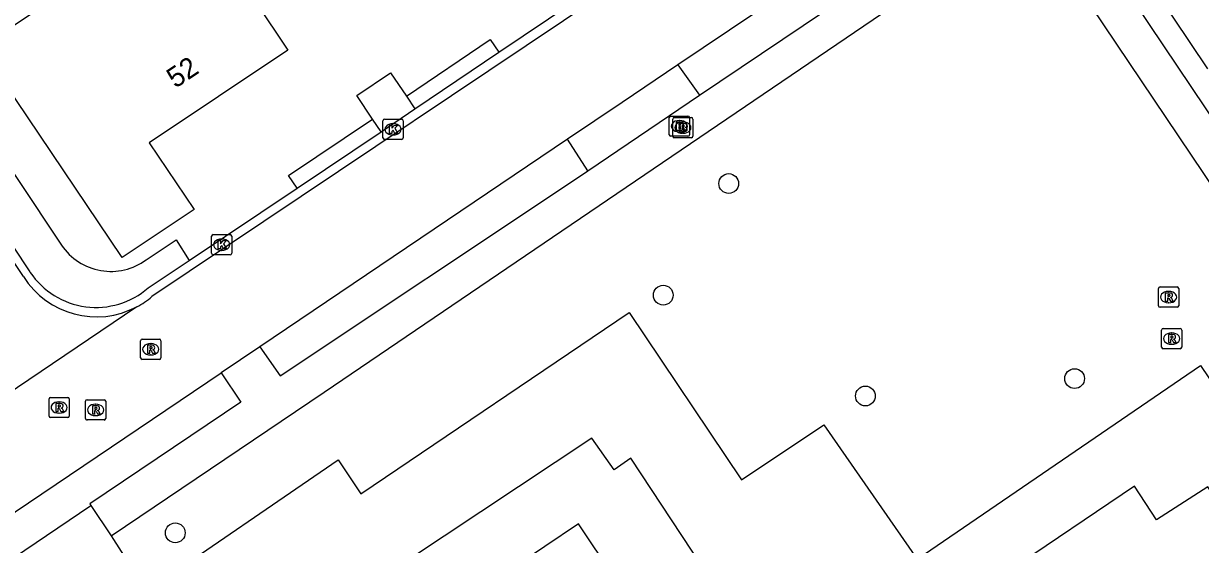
# Model space of a CAD drawing. Extents: x 158797 to 159887, y 384318 to 385255.
# Drawn here: x 159135 to 159193.3, y 384579.2 to 384605 of the extents above; entities that cross this region are included whole.
import ezdxf

# ---------------------------------------------------------------- set-up
doc = ezdxf.new("R2010")
doc.units = 0
for name, color, linetype in [('IMGEO_Boom', 7, 'Continuous'), ('IMGEO_Brandkraan', 7, 'Continuous'), ('IMGEO_Groenvoorziening', 7, 'Continuous'), ('IMGEO_Kolk', 7, 'Continuous'), ('IMGEO_Pand', 7, 'Continuous'), ('IMGEO_Pand_nummerreeks', 7, 'Continuous'), ('IMGEO_Parkeervlak_halfverhard', 7, 'Continuous'), ('IMGEO_Rijbaan_lokaal_open', 7, 'Continuous'), ('IMGEO_Rioolput', 7, 'Continuous'), ('IMGEO_Voetpad_gesloten', 7, 'Continuous'), ('IMGEO_Voetpad_open', 7, 'Continuous')]:
    doc.layers.add(name, color=color, linetype=linetype)

msp = doc.modelspace()

# ---------------------------------------------------------------- linework, layer by layer
at = {"layer": 'IMGEO_Boom'}
for centre in [(159169.972, 384597.111), (159166.725, 384591.585), (159187.102, 384587.457), (159176.741, 384586.594), (159142.555, 384579.82)]:
    msp.add_circle(centre, 0.489, dxfattribs=at)
at = {"layer": 'IMGEO_Brandkraan'}
for p, q in [((159167.026, 384599.523), (159167.026, 384600.375)), ((159167.101, 384600.449), (159167.953, 384600.449)), ((159167.197, 384599.452), (159167.197, 384600.304)), ((159167.272, 384600.378), (159168.124, 384600.378)), ((159167.514, 384600.229), (159167.539, 384600.229)), ((159167.685, 384600.158), (159167.71, 384600.158)), ((159168.027, 384600.375), (159168.027, 384599.523)), ((159168.198, 384600.304), (159168.198, 384599.452)), ((159167.953, 384599.449), (159167.101, 384599.449)), ((159168.124, 384599.378), (159167.272, 384599.378)), ((159167.537, 384599.669), (159167.512, 384599.669)), ((159167.708, 384599.598), (159167.683, 384599.598))]:
    msp.add_line(p, q, dxfattribs=at)
for points in [[(159167.026, 384599.523), (159167.026, 384600.375)], [(159167.101, 384600.449), (159167.953, 384600.449)], [(159167.197, 384599.452), (159167.197, 384600.304)], [(159167.272, 384600.378), (159168.124, 384600.378)], [(159167.374, 384600.149), (159167.374, 384599.749), (159167.587, 384599.749)], [(159167.605, 384600.149), (159167.374, 384600.149)], [(159167.553, 384600.068), (159167.499, 384600.068), (159167.499, 384599.992)], [(159167.499, 384599.992), (159167.552, 384599.992)], [(159167.561, 384599.916), (159167.499, 384599.916), (159167.499, 384599.835)], [(159167.545, 384600.078), (159167.545, 384599.678), (159167.758, 384599.678)], [(159167.776, 384600.078), (159167.545, 384600.078)], [(159167.724, 384599.997), (159167.67, 384599.997), (159167.67, 384599.921)], [(159167.67, 384599.921), (159167.723, 384599.921)], [(159168.027, 384600.375), (159168.027, 384599.523)], [(159168.198, 384600.304), (159168.198, 384599.452)], [(159167.953, 384599.449), (159167.101, 384599.449)], [(159168.124, 384599.378), (159167.272, 384599.378)], [(159167.499, 384599.835), (159167.561, 384599.835)], [(159167.732, 384599.845), (159167.67, 384599.845), (159167.67, 384599.764)], [(159167.67, 384599.764), (159167.732, 384599.764)]]:
    msp.add_lwpolyline(points, dxfattribs=at)
for centre, radius, start, end in [((159167.103, 384600.373), 0.0765, 91.55205, 178.44795), ((159167.103, 384600.373), 0.0765, 91.55205, 178.44795), ((159167.274, 384600.302), 0.0765, 91.55205, 178.44795), ((159167.274, 384600.302), 0.0765, 91.55205, 178.44795), ((159167.554, 384600.03), 0.0379, 267.82845, 90.93552), ((159167.562, 384599.875), 0.0404, 269.87594, 90.50774), ((159167.609, 384600.004), 0.145, 59.4692, 91.53667), ((159167.634, 384600.051), 0.0922, 285.51372, 58.15012), ((159167.639, 384599.859), 0.105, 301.31148, 78.98903), ((159167.725, 384599.959), 0.0379, 267.82845, 90.93552), ((159167.78, 384599.933), 0.145, 59.4692, 91.53667), ((159167.805, 384599.98), 0.0922, 285.51372, 58.15012), ((159167.951, 384600.373), 0.0765, 1.55205, 88.44795), ((159167.951, 384600.373), 0.0765, 1.55205, 88.44795), ((159168.122, 384600.302), 0.0765, 1.55205, 88.44795), ((159168.122, 384600.302), 0.0765, 1.55205, 88.44795), ((159167.103, 384599.525), 0.0765, 181.55205, 268.44795), ((159167.103, 384599.525), 0.0765, 181.55205, 268.44795), ((159167.274, 384599.454), 0.0765, 181.55205, 268.44795), ((159167.274, 384599.454), 0.0765, 181.55205, 268.44795), ((159167.593, 384600), 0.251, 268.66757, 293.53466), ((159167.733, 384599.804), 0.0404, 269.87594, 90.50774), ((159167.764, 384599.929), 0.251, 268.66757, 293.53466), ((159167.81, 384599.788), 0.105, 301.31148, 78.98903), ((159167.951, 384599.525), 0.0765, 271.55205, 358.44795), ((159167.951, 384599.525), 0.0765, 271.55205, 358.44795), ((159168.122, 384599.454), 0.0765, 271.55205, 358.44795), ((159168.122, 384599.454), 0.0765, 271.55205, 358.44795)]:
    msp.add_arc(centre, radius, start, end, dxfattribs=at)
for centre, major_axis, ratio, start_param, end_param in [((159167.513, 384599.949), (-0.387, 0.002), 0.722429, 4.712389, 7.853982), ((159167.684, 384599.878), (-0.387, 0.002), 0.722429, 4.712389, 7.853982), ((159167.538, 384599.949), (-0.39, 0.002), 0.717154, 1.570796, 4.712389), ((159167.709, 384599.878), (-0.39, 0.002), 0.717154, 1.570796, 4.712389)]:
    msp.add_ellipse(centre, major_axis=major_axis, ratio=ratio, start_param=start_param, end_param=end_param, dxfattribs=at)
at = {"layer": 'IMGEO_Groenvoorziening'}
msp.add_lwpolyline([(159152.323, 384600.305), (159151.541, 384601.475), (159153.212, 384602.591), (159154.003, 384601.438)], dxfattribs=at)
at = {"layer": 'IMGEO_Kolk'}
for p, q in [((159152.842, 384599.369), (159152.842, 384600.221)), ((159152.917, 384600.295), (159153.769, 384600.295)), ((159153.33, 384600.075), (159153.355, 384600.075)), ((159153.843, 384600.221), (159153.843, 384599.369)), ((159153.353, 384599.515), (159153.328, 384599.515)), ((159153.769, 384599.295), (159152.917, 384599.295)), ((159144.352, 384593.657), (159144.352, 384594.509)), ((159144.427, 384594.583), (159145.279, 384594.583)), ((159144.84, 384594.363), (159144.865, 384594.363)), ((159145.353, 384594.509), (159145.353, 384593.657)), ((159145.279, 384593.583), (159144.427, 384593.583)), ((159144.863, 384593.803), (159144.838, 384593.803))]:
    msp.add_line(p, q, dxfattribs=at)
for points in [[(159152.842, 384599.369), (159152.842, 384600.221)], [(159152.917, 384600.295), (159153.769, 384600.295)], [(159153.163, 384599.995), (159153.286, 384599.995), (159153.286, 384599.844), (159153.416, 384599.995), (159153.58, 384599.995), (159153.434, 384599.844), (159153.587, 384599.595), (159153.435, 384599.595), (159153.35, 384599.759), (159153.286, 384599.692), (159153.286, 384599.595), (159153.163, 384599.595), (159153.163, 384599.995)], [(159153.843, 384600.221), (159153.843, 384599.369)], [(159153.769, 384599.295), (159152.917, 384599.295)], [(159144.352, 384593.657), (159144.352, 384594.509)], [(159144.427, 384594.583), (159145.279, 384594.583)], [(159144.673, 384594.283), (159144.796, 384594.283), (159144.796, 384594.132), (159144.926, 384594.283), (159145.09, 384594.283), (159144.944, 384594.132), (159145.097, 384593.883), (159144.945, 384593.883), (159144.86, 384594.047), (159144.796, 384593.98), (159144.796, 384593.883), (159144.673, 384593.883), (159144.673, 384594.283)], [(159145.353, 384594.509), (159145.353, 384593.657)], [(159145.279, 384593.583), (159144.427, 384593.583)]]:
    msp.add_lwpolyline(points, dxfattribs=at)
for centre, start, end in [((159152.919, 384600.219), 91.55205, 178.44795), ((159152.919, 384600.219), 91.55205, 178.44795), ((159153.767, 384600.219), 1.55205, 88.44795), ((159153.767, 384600.219), 1.55205, 88.44795), ((159152.919, 384599.371), 181.55205, 268.44795), ((159152.919, 384599.371), 181.55205, 268.44795), ((159153.767, 384599.371), 271.55205, 358.44795), ((159153.767, 384599.371), 271.55205, 358.44795), ((159144.429, 384594.507), 91.55205, 178.44795), ((159144.429, 384594.507), 91.55205, 178.44795), ((159145.277, 384594.507), 1.55205, 88.44795), ((159145.277, 384594.507), 1.55205, 88.44795), ((159144.429, 384593.659), 181.55205, 268.44795), ((159144.429, 384593.659), 181.55205, 268.44795), ((159145.277, 384593.659), 271.55205, 358.44795), ((159145.277, 384593.659), 271.55205, 358.44795)]:
    msp.add_arc(centre, 0.0765, start, end, dxfattribs=at)
for centre, major_axis, ratio, start_param, end_param in [((159153.329, 384599.795), (-0.387, 0.002), 0.722429, 4.712389, 7.853982), ((159153.354, 384599.795), (-0.39, 0.002), 0.717154, 1.570796, 4.712389), ((159144.839, 384594.083), (-0.387, 0.002), 0.722429, 4.712389, 7.853982), ((159144.864, 384594.083), (-0.39, 0.002), 0.717154, 1.570796, 4.712389)]:
    msp.add_ellipse(centre, major_axis=major_axis, ratio=ratio, start_param=start_param, end_param=end_param, dxfattribs=at)
at = {"layer": 'IMGEO_Pand'}
for points in [[(159148.125, 384603.718), (159141.255, 384599.119), (159143.485, 384595.829), (159139.922, 384593.444), (159132.915, 384603.851), (159143.351, 384610.853), (159148.125, 384603.718)], [(159193.701, 384602.796), (159189.452, 384609.117)]]:
    msp.add_lwpolyline(points, dxfattribs=at)
at = {"layer": 'IMGEO_Parkeervlak_halfverhard'}
for points in [[(159167.457, 384602.991), (159168.528, 384601.493)], [(159162.998, 384597.735), (159161.991, 384599.309)]]:
    msp.add_lwpolyline(points, dxfattribs=at)
at = {"layer": 'IMGEO_Rijbaan_lokaal_open'}
for points in [[(159116.103, 384620.885), (159116.512, 384621.153), (159135.349, 384592.747), (159135.37, 384592.715)], [(159135.039, 384592.506), (159116.103, 384620.885)], [(159158.576, 384603.618), (159167.111, 384609.352)], [(159167.331, 384608.9), (159141.396, 384591.513)], [(159173.826, 384607.279), (159167.457, 384602.991)], [(159154.43, 384600.804), (159158.576, 384603.618)], [(159167.457, 384602.991), (159164.688, 384601.127), (159161.991, 384599.309)], [(159152.748, 384599.672), (159154.43, 384600.804)], [(159148.586, 384596.881), (159152.748, 384599.672)], [(159161.991, 384599.309), (159146.744, 384589.03)], [(159143.245, 384593.307), (159148.586, 384596.881)], [(159141.215, 384591.948), (159143.245, 384593.307)], [(159140.653, 384591.012), (159130.548, 384584.195)], [(159146.744, 384589.03), (159144.836, 384587.745)], [(159122.32, 384572.583), (159144.836, 384587.745)]]:
    msp.add_lwpolyline(points, dxfattribs=at)
for centre, radius, start, end in [((159138.65, 384594.781), 4.268, 212.20915, 297.98646), ((159138.631, 384594.914), 3.934, 213.99512, 311.05323), ((159138.665, 384594.762), 4.245, 297.93205, 310.051)]:
    msp.add_arc(centre, radius, start, end, dxfattribs=at)
at = {"layer": 'IMGEO_Rioolput'}
for p, q in [((159191.259, 384591.064), (159191.259, 384591.916)), ((159191.334, 384591.99), (159192.186, 384591.99)), ((159191.747, 384591.77), (159191.772, 384591.77)), ((159192.26, 384591.916), (159192.26, 384591.064)), ((159191.77, 384591.21), (159191.745, 384591.21)), ((159192.186, 384590.99), (159191.334, 384590.99)), ((159191.41, 384589.008), (159191.41, 384589.86)), ((159191.485, 384589.934), (159192.337, 384589.934)), ((159191.898, 384589.714), (159191.923, 384589.714)), ((159192.411, 384589.86), (159192.411, 384589.008)), ((159140.84, 384588.48), (159140.84, 384589.332)), ((159140.915, 384589.406), (159141.767, 384589.406)), ((159141.328, 384589.186), (159141.353, 384589.186)), ((159141.841, 384589.332), (159141.841, 384588.48)), ((159192.337, 384588.934), (159191.485, 384588.934)), ((159191.921, 384589.154), (159191.896, 384589.154)), ((159141.767, 384588.406), (159140.915, 384588.406)), ((159141.351, 384588.626), (159141.326, 384588.626)), ((159136.376, 384586.525), (159137.228, 384586.525)), ((159136.301, 384585.599), (159136.301, 384586.451)), ((159136.789, 384586.305), (159136.814, 384586.305)), ((159137.302, 384586.451), (159137.302, 384585.599)), ((159138.11, 384585.48), (159138.11, 384586.332)), ((159138.185, 384586.406), (159139.037, 384586.406)), ((159138.598, 384586.186), (159138.623, 384586.186)), ((159139.111, 384586.332), (159139.111, 384585.48)), ((159137.228, 384585.525), (159136.376, 384585.525)), ((159136.812, 384585.745), (159136.787, 384585.745)), ((159139.037, 384585.406), (159138.185, 384585.406)), ((159138.621, 384585.626), (159138.596, 384585.626))]:
    msp.add_line(p, q, dxfattribs=at)
for points in [[(159191.259, 384591.064), (159191.259, 384591.916)], [(159191.334, 384591.99), (159192.186, 384591.99)], [(159192.26, 384591.916), (159192.26, 384591.064)], [(159191.848, 384591.688), (159191.596, 384591.69), (159191.596, 384591.29)], [(159191.596, 384591.29), (159191.72, 384591.29), (159191.72, 384591.452), (159191.731, 384591.452)], [(159191.774, 384591.609), (159191.72, 384591.609), (159191.72, 384591.528)], [(159191.72, 384591.528), (159191.772, 384591.528)], [(159191.778, 384591.423), (159191.849, 384591.29), (159191.989, 384591.29), (159191.924, 384591.416)], [(159192.186, 384590.99), (159191.334, 384590.99)], [(159191.41, 384589.008), (159191.41, 384589.86)], [(159191.485, 384589.934), (159192.337, 384589.934)], [(159191.999, 384589.632), (159191.747, 384589.634), (159191.747, 384589.234)], [(159191.925, 384589.553), (159191.871, 384589.553), (159191.871, 384589.472)], [(159191.871, 384589.472), (159191.923, 384589.472)], [(159192.411, 384589.86), (159192.411, 384589.008)], [(159140.84, 384588.48), (159140.84, 384589.332)], [(159140.915, 384589.406), (159141.767, 384589.406)], [(159141.429, 384589.104), (159141.177, 384589.106), (159141.177, 384588.706)], [(159141.177, 384588.706), (159141.301, 384588.706), (159141.301, 384588.868), (159141.312, 384588.868)], [(159141.355, 384589.025), (159141.301, 384589.025), (159141.301, 384588.944)], [(159141.301, 384588.944), (159141.353, 384588.944)], [(159141.359, 384588.839), (159141.43, 384588.706), (159141.57, 384588.706), (159141.505, 384588.832)], [(159141.841, 384589.332), (159141.841, 384588.48)], [(159192.337, 384588.934), (159191.485, 384588.934)], [(159191.747, 384589.234), (159191.871, 384589.234), (159191.871, 384589.396), (159191.882, 384589.396)], [(159191.929, 384589.367), (159192, 384589.234), (159192.14, 384589.234), (159192.075, 384589.36)], [(159141.767, 384588.406), (159140.915, 384588.406)], [(159136.376, 384586.525), (159137.228, 384586.525)], [(159136.301, 384585.599), (159136.301, 384586.451)], [(159136.89, 384586.223), (159136.638, 384586.225), (159136.638, 384585.825)], [(159136.638, 384585.825), (159136.762, 384585.825), (159136.762, 384585.987), (159136.773, 384585.987)], [(159136.816, 384586.144), (159136.762, 384586.144), (159136.762, 384586.063)], [(159136.762, 384586.063), (159136.814, 384586.063)], [(159136.82, 384585.958), (159136.891, 384585.825), (159137.031, 384585.825), (159136.966, 384585.951)], [(159137.302, 384586.451), (159137.302, 384585.599)], [(159138.11, 384585.48), (159138.11, 384586.332)], [(159138.185, 384586.406), (159139.037, 384586.406)], [(159138.699, 384586.104), (159138.447, 384586.106), (159138.447, 384585.706)], [(159138.625, 384586.025), (159138.571, 384586.025), (159138.571, 384585.944)], [(159138.571, 384585.944), (159138.623, 384585.944)], [(159139.111, 384586.332), (159139.111, 384585.48)], [(159137.228, 384585.525), (159136.376, 384585.525)], [(159139.037, 384585.406), (159138.185, 384585.406)], [(159138.447, 384585.706), (159138.571, 384585.706), (159138.571, 384585.868), (159138.582, 384585.868)], [(159138.629, 384585.839), (159138.7, 384585.706), (159138.84, 384585.706), (159138.775, 384585.832)]]:
    msp.add_lwpolyline(points, dxfattribs=at)
for centre, radius, start, end in [((159191.336, 384591.914), 0.0765, 91.55205, 178.44795), ((159191.336, 384591.914), 0.0765, 91.55205, 178.44795), ((159192.184, 384591.914), 0.0765, 1.55205, 88.44795), ((159192.184, 384591.914), 0.0765, 1.55205, 88.44795), ((159191.73, 384591.399), 0.0533, 26.02933, 88.69889), ((159191.756, 384591.717), 0.19, 274.7715, 282.96867), ((159191.78, 384591.513), 0.0964, 77.00612, 93.18647), ((159191.794, 384591.57), 0.0378, 276.66336, 79.67722), ((159191.847, 384591.578), 0.109, 350.36119, 89.41601), ((159191.845, 384591.578), 0.112, 277.58423, 350.98172), ((159191.829, 384591.363), 0.108, 29.51342, 73.79051), ((159191.336, 384591.066), 0.0765, 181.55205, 268.44795), ((159191.336, 384591.066), 0.0765, 181.55205, 268.44795), ((159192.184, 384591.066), 0.0765, 271.55205, 358.44795), ((159192.184, 384591.066), 0.0765, 271.55205, 358.44795), ((159191.487, 384589.858), 0.0765, 91.55205, 178.44795), ((159191.487, 384589.858), 0.0765, 91.55205, 178.44795), ((159191.907, 384589.661), 0.19, 274.7715, 282.96867), ((159191.931, 384589.457), 0.0964, 77.00612, 93.18647), ((159191.945, 384589.514), 0.0378, 276.66336, 79.67722), ((159191.998, 384589.522), 0.109, 350.36119, 89.41601), ((159191.996, 384589.522), 0.112, 277.58423, 350.98172), ((159192.335, 384589.858), 0.0765, 1.55205, 88.44795), ((159192.335, 384589.858), 0.0765, 1.55205, 88.44795), ((159140.917, 384589.33), 0.0765, 91.55205, 178.44795), ((159140.917, 384589.33), 0.0765, 91.55205, 178.44795), ((159141.311, 384588.815), 0.0533, 26.02933, 88.69889), ((159141.337, 384589.133), 0.19, 274.7715, 282.96867), ((159141.361, 384588.929), 0.0964, 77.00612, 93.18647), ((159141.375, 384588.986), 0.0378, 276.66336, 79.67722), ((159141.428, 384588.994), 0.109, 350.36119, 89.41601), ((159141.426, 384588.994), 0.112, 277.58423, 350.98172), ((159141.41, 384588.779), 0.108, 29.51342, 73.79051), ((159141.765, 384589.33), 0.0765, 1.55205, 88.44795), ((159141.765, 384589.33), 0.0765, 1.55205, 88.44795), ((159191.487, 384589.01), 0.0765, 181.55205, 268.44795), ((159191.487, 384589.01), 0.0765, 181.55205, 268.44795), ((159191.881, 384589.343), 0.0533, 26.02933, 88.69889), ((159191.98, 384589.307), 0.108, 29.51342, 73.79051), ((159192.335, 384589.01), 0.0765, 271.55205, 358.44795), ((159192.335, 384589.01), 0.0765, 271.55205, 358.44795), ((159140.917, 384588.482), 0.0765, 181.55205, 268.44795), ((159140.917, 384588.482), 0.0765, 181.55205, 268.44795), ((159141.765, 384588.482), 0.0765, 271.55205, 358.44795), ((159141.765, 384588.482), 0.0765, 271.55205, 358.44795), ((159136.378, 384586.449), 0.0765, 91.55205, 178.44795), ((159136.378, 384586.449), 0.0765, 91.55205, 178.44795), ((159137.226, 384586.449), 0.0765, 1.55205, 88.44795), ((159137.226, 384586.449), 0.0765, 1.55205, 88.44795), ((159136.772, 384585.934), 0.0533, 26.02933, 88.69889), ((159136.798, 384586.252), 0.19, 274.7715, 282.96867), ((159136.822, 384586.048), 0.0964, 77.00612, 93.18647), ((159136.836, 384586.105), 0.0378, 276.66336, 79.67722), ((159136.889, 384586.113), 0.109, 350.36119, 89.41601), ((159136.887, 384586.113), 0.112, 277.58423, 350.98172), ((159136.871, 384585.898), 0.108, 29.51342, 73.79051), ((159138.187, 384586.33), 0.0765, 91.55205, 178.44795), ((159138.187, 384586.33), 0.0765, 91.55205, 178.44795), ((159138.607, 384586.133), 0.19, 274.7715, 282.96867), ((159138.631, 384585.929), 0.0964, 77.00612, 93.18647), ((159138.645, 384585.986), 0.0378, 276.66336, 79.67722), ((159138.698, 384585.994), 0.109, 350.36119, 89.41601), ((159138.696, 384585.994), 0.112, 277.58423, 350.98172), ((159139.035, 384586.33), 0.0765, 1.55205, 88.44795), ((159139.035, 384586.33), 0.0765, 1.55205, 88.44795), ((159136.378, 384585.601), 0.0765, 181.55205, 268.44795), ((159136.378, 384585.601), 0.0765, 181.55205, 268.44795), ((159137.226, 384585.601), 0.0765, 271.55205, 358.44795), ((159137.226, 384585.601), 0.0765, 271.55205, 358.44795), ((159138.187, 384585.482), 0.0765, 181.55205, 268.44795), ((159138.187, 384585.482), 0.0765, 181.55205, 268.44795), ((159138.581, 384585.815), 0.0533, 26.02933, 88.69889), ((159138.68, 384585.779), 0.108, 29.51342, 73.79051), ((159139.035, 384585.482), 0.0765, 271.55205, 358.44795), ((159139.035, 384585.482), 0.0765, 271.55205, 358.44795)]:
    msp.add_arc(centre, radius, start, end, dxfattribs=at)
for centre, major_axis, ratio, start_param, end_param in [((159191.746, 384591.49), (-0.387, 0.002), 0.722429, 4.712389, 7.853982), ((159191.771, 384591.49), (-0.39, 0.002), 0.717154, 1.570796, 4.712389), ((159191.897, 384589.434), (-0.387, 0.002), 0.722429, 4.712389, 7.853982), ((159191.922, 384589.434), (-0.39, 0.002), 0.717154, 1.570796, 4.712389), ((159141.327, 384588.906), (-0.387, 0.002), 0.722429, 4.712389, 7.853982), ((159141.352, 384588.906), (-0.39, 0.002), 0.717154, 1.570796, 4.712389), ((159136.788, 384586.025), (-0.387, 0.002), 0.722429, 4.712389, 7.853982), ((159136.813, 384586.025), (-0.39, 0.002), 0.717154, 1.570796, 4.712389), ((159138.597, 384585.906), (-0.387, 0.002), 0.722429, 4.712389, 7.853982), ((159138.622, 384585.906), (-0.39, 0.002), 0.717154, 1.570796, 4.712389)]:
    msp.add_ellipse(centre, major_axis=major_axis, ratio=ratio, start_param=start_param, end_param=end_param, dxfattribs=at)
at = {"layer": 'IMGEO_Voetpad_gesloten'}
for points in [[(159139.375, 384579.667), (159141.123, 384576.932), (159150.625, 384583.433), (159151.747, 384581.759), (159165.041, 384590.724), (159170.605, 384582.437), (159174.689, 384585.159), (159179.297, 384578.512), (159193.347, 384588.107), (159197.808, 384581.483), (159198.988, 384582.307), (159199.249, 384581.925), (159200.917, 384582.98), (159201.158, 384582.618), (159202.847, 384583.73)], [(159193.8, 384573.756), (159197.584, 384576.354), (159193.706, 384582.105), (159191.156, 384580.471), (159190.067, 384582.131), (159177.557, 384573.685), (159174.848, 384577.908), (159170.678, 384575.093), (159165.114, 384583.512), (159164.29, 384582.941), (159163.188, 384584.508), (159154.051, 384578.453), (159155.852, 384575.778)], [(159121.518, 384572.043), (159122.57, 384570.491), (159138.377, 384581.17)], [(159138.377, 384581.17), (159139.375, 384579.667)]]:
    msp.add_lwpolyline(points, dxfattribs=at)
at = {"layer": 'IMGEO_Voetpad_open'}
for points in [[(159107.897, 384637.647), (159125.656, 384610.969), (159130.375, 384603.861), (159136.923, 384594.063)], [(159201.24, 384589.496), (159185.263, 384613.249), (159175.767, 384627.444), (159176.706, 384628.077)], [(159168.528, 384601.493), (159183.92, 384611.847), (159183.625, 384612.286), (159173.958, 384626.637)], [(159139.375, 384579.667), (159149.937, 384586.778), (159184.844, 384610.474), (159199.667, 384588.43)], [(159154.003, 384601.438), (159158.157, 384604.24), (159158.576, 384603.618)], [(159154.003, 384601.438), (159154.43, 384600.804)], [(159162.998, 384597.735), (159168.528, 384601.493)], [(159148.586, 384596.881), (159148.164, 384597.509), (159152.323, 384600.305)], [(159152.748, 384599.672), (159152.323, 384600.305)], [(159146.744, 384589.03), (159147.745, 384587.587), (159162.234, 384597.236), (159162.998, 384597.735)], [(159141.112, 384593.332), (159142.593, 384594.324), (159143.245, 384593.307)], [(159144.836, 384587.745), (159145.803, 384586.282), (159138.32, 384581.256), (159138.377, 384581.17)], [(159171.232, 384567.261), (159162.529, 384580.264), (159155.852, 384575.778)]]:
    msp.add_lwpolyline(points, dxfattribs=at)
msp.add_arc((159139.367, 384595.703), 2.943, 213.85346, 306.34913, dxfattribs=at)

# ---------------------------------------------------------------- texts
at = {"layer": 'IMGEO_Pand_nummerreeks'}
msp.add_text('52', height=1, rotation=33.60397, dxfattribs=at).set_placement((159142.559, 384601.8))

doc.saveas('drawing.dxf')
